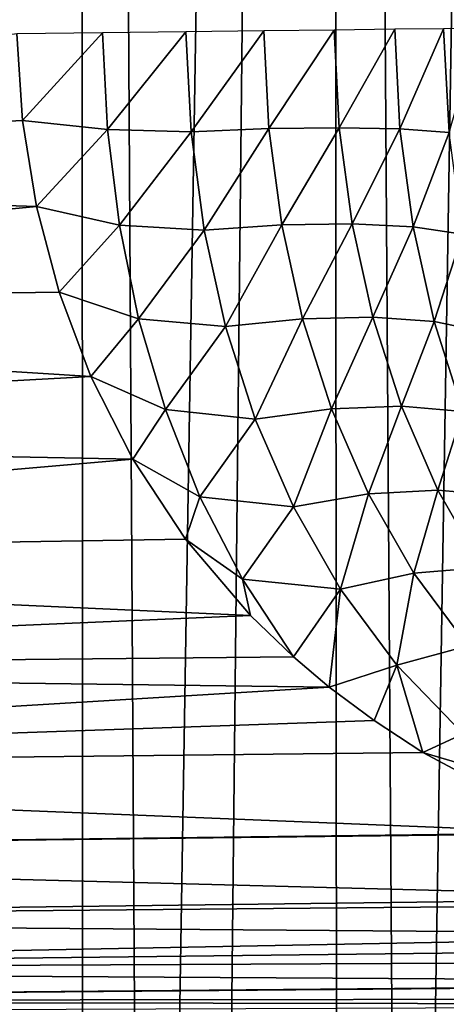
# Model space of a CAD drawing. Header units: millimetres. Extents: x -110 to 110, y 0 to 80.
# Tile 360 of 439: x 67.528 to 68.398, y 51.949 to 53.96. Entities that reach past the tile are written whole.
import ezdxf

# ---------------------------------------------------------------- set-up
doc = ezdxf.new("R2010")
doc.units = ezdxf.units.MM
doc.header["$LTSCALE"] = 59.460957
for name, color, linetype in [('142', 7, 'CONTINUOUS'), ('234', 7, 'CONTINUOUS'), ('235', 7, 'CONTINUOUS'), ('29', 7, 'CONTINUOUS'), ('53', 7, 'CONTINUOUS'), ('6', 7, 'CONTINUOUS')]:
    doc.layers.add(name, color=color, linetype=linetype)

msp = doc.modelspace()

# ---------------------------------------------------------------- linework, layer by layer
at = {"layer": '142', "color": 7, "linetype": 'CONTINUOUS'}
for points in [[(67.5334, 53.7538, 49.9922), (67.5218, 53.9305, 50), (65.4213, 53.649, 49.9801), (67.5334, 53.7538, 49.9922)], [(67.5619, 53.5778, 49.9686), (67.5334, 53.7538, 49.9922), (65.4213, 53.649, 49.9801), (67.5619, 53.5778, 49.9686)], [(65.4213, 53.3728, 49.9207), (67.5619, 53.5778, 49.9686), (65.4213, 53.649, 49.9801), (65.4213, 53.3728, 49.9207)], [(67.608, 53.4031, 49.9292), (67.5619, 53.5778, 49.9686), (65.4213, 53.3728, 49.9207), (67.608, 53.4031, 49.9292)], [(67.6729, 53.2307, 49.8736), (67.608, 53.4031, 49.9292), (65.4213, 53.3728, 49.9207), (67.6729, 53.2307, 49.8736)], [(65.4213, 53.1078, 49.823), (67.6729, 53.2307, 49.8736), (65.4213, 53.3728, 49.9207), (65.4213, 53.1078, 49.823)], [(67.7581, 53.0621, 49.8016), (67.6729, 53.2307, 49.8736), (65.4213, 53.1078, 49.823), (67.7581, 53.0621, 49.8016)], [(65.4213, 52.8592, 49.6889), (67.7581, 53.0621, 49.8016), (65.4213, 53.1078, 49.823), (65.4213, 52.8592, 49.6889)], [(67.8659, 52.8988, 49.7133), (67.7581, 53.0621, 49.8016), (65.4213, 52.8592, 49.6889), (67.8659, 52.8988, 49.7133)], [(67.9986, 52.7427, 49.6091), (67.8659, 52.8988, 49.7133), (65.4213, 52.8592, 49.6889), (67.9986, 52.7427, 49.6091)], [(65.4213, 52.6319, 49.5211), (67.9986, 52.7427, 49.6091), (65.4213, 52.8592, 49.6889), (65.4213, 52.6319, 49.5211)], [(68.0859, 52.6586, 49.5434), (67.9986, 52.7427, 49.6091), (65.4213, 52.6319, 49.5211), (68.0859, 52.6586, 49.5434)], [(68.1589, 52.5967, 49.4903), (68.0859, 52.6586, 49.5434), (65.4213, 52.6319, 49.5211), (68.1589, 52.5967, 49.4903)], [(65.4213, 52.4306, 49.323), (68.1589, 52.5967, 49.4903), (65.4213, 52.6319, 49.5211), (65.4213, 52.4306, 49.323)], [(68.2503, 52.5283, 49.4261), (68.1589, 52.5967, 49.4903), (65.4213, 52.4306, 49.323), (68.2503, 52.5283, 49.4261)], [(68.3497, 52.4635, 49.3593), (68.2503, 52.5283, 49.4261), (65.4213, 52.4306, 49.323), (68.3497, 52.4635, 49.3593)], [(68.6574, 52.2991, 49.157), (68.3497, 52.4635, 49.3593), (65.4213, 52.4306, 49.323), (68.6574, 52.2991, 49.157)], [(65.4213, 52.2592, 49.0985), (68.6574, 52.2991, 49.157), (65.4213, 52.4306, 49.323), (65.4213, 52.2592, 49.0985)], [(68.6609, 52.2975, 49.1548), (68.6574, 52.2991, 49.157), (65.4213, 52.2592, 49.0985), (68.6609, 52.2975, 49.1548)], [(68.9856, 52.1655, 48.9406), (68.6609, 52.2975, 49.1548), (65.4213, 52.2592, 49.0985), (68.9856, 52.1655, 48.9406)], [(65.4213, 52.1211, 48.8521), (68.9856, 52.1655, 48.9406), (65.4213, 52.2592, 49.0985), (65.4213, 52.1211, 48.8521)], [(69.0192, 52.1538, 48.9183), (68.9856, 52.1655, 48.9406), (65.4213, 52.1211, 48.8521), (69.0192, 52.1538, 48.9183)], [(69.2191, 52.0915, 48.7862), (69.0192, 52.1538, 48.9183), (65.4213, 52.1211, 48.8521), (69.2191, 52.0915, 48.7862)], [(65.4213, 52.0191, 48.5887), (69.2191, 52.0915, 48.7862), (65.4213, 52.1211, 48.8521), (65.4213, 52.0191, 48.5887)], [(69.3203, 52.0643, 48.7192), (69.2191, 52.0915, 48.7862), (65.4213, 52.0191, 48.5887), (69.3203, 52.0643, 48.7192)], [(69.4304, 52.0378, 48.6462), (69.3203, 52.0643, 48.7192), (65.4213, 52.0191, 48.5887), (69.4304, 52.0378, 48.6462)], [(69.6512, 51.9939, 48.4997), (69.4304, 52.0378, 48.6462), (65.4213, 52.0191, 48.5887), (69.6512, 51.9939, 48.4997)], [(65.4213, 51.9552, 48.3135), (69.6512, 51.9939, 48.4997), (65.4213, 52.0191, 48.5887), (65.4213, 51.9552, 48.3135)], [(69.6609, 51.9923, 48.4933), (69.6512, 51.9939, 48.4997), (65.4213, 51.9552, 48.3135), (69.6609, 51.9923, 48.4933)], [(69.8797, 51.961, 48.3479), (69.6609, 51.9923, 48.4933), (65.4213, 51.9552, 48.3135), (69.8797, 51.961, 48.3479)], [(70.0053, 51.948, 48.2645), (69.8797, 51.961, 48.3479), (65.4213, 51.9552, 48.3135), (70.0053, 51.948, 48.2645)], [(65.4213, 51.9308, 48.0349), (70.0053, 51.948, 48.2645), (65.4213, 51.9552, 48.3135), (65.4213, 51.9308, 48.0349)]]:
    msp.add_3dface(points, dxfattribs=at)
at = {"layer": '234', "color": 7, "linetype": 'CONTINUOUS'}
for points in [[(68.432, 52.5013, 49.4079), (68.3497, 52.4635, 49.3593), (68.7658, 52.34, 49.2309), (68.432, 52.5013, 49.4079)], [(68.3497, 52.4635, 49.3593), (68.6574, 52.2991, 49.157), (68.7658, 52.34, 49.2309), (68.3497, 52.4635, 49.3593)]]:
    msp.add_3dface(points, dxfattribs=at)
at = {"layer": '235', "color": 7, "linetype": 'CONTINUOUS'}
for points in [[(67.5218, 53.9305, 50), (67.5334, 53.7538, 49.9922), (67.6967, 53.9326, 50.0154), (67.5218, 53.9305, 50)], [(67.6967, 53.9326, 50.0154), (67.5334, 53.7538, 49.9922), (67.7065, 53.7355, 50.0051), (67.6967, 53.9326, 50.0154)], [(67.6967, 53.9326, 50.0154), (67.7065, 53.7355, 50.0051), (67.8664, 53.9347, 50.0613), (67.6967, 53.9326, 50.0154)], [(67.8664, 53.9347, 50.0613), (67.7065, 53.7355, 50.0051), (67.8771, 53.7309, 50.0498), (67.8664, 53.9347, 50.0613)], [(67.8664, 53.9347, 50.0613), (67.8771, 53.7309, 50.0498), (68.0255, 53.9367, 50.1361), (67.8664, 53.9347, 50.0613)], [(68.0255, 53.9367, 50.1361), (67.8771, 53.7309, 50.0498), (68.0359, 53.7372, 50.1249), (68.0255, 53.9367, 50.1361)], [(68.0255, 53.9367, 50.1361), (68.0359, 53.7372, 50.1249), (68.169, 53.9385, 50.2377), (68.0255, 53.9367, 50.1361)], [(68.169, 53.9385, 50.2377), (68.0359, 53.7372, 50.1249), (68.1794, 53.739, 50.2265), (68.169, 53.9385, 50.2377)], [(68.169, 53.9385, 50.2377), (68.1794, 53.739, 50.2265), (68.2924, 53.94, 50.3628), (68.169, 53.9385, 50.2377)], [(68.2924, 53.94, 50.3628), (68.1794, 53.739, 50.2265), (68.3031, 53.7364, 50.3514), (68.2924, 53.94, 50.3628)], [(68.2924, 53.94, 50.3628), (68.3031, 53.7364, 50.3514), (68.3921, 53.9412, 50.5076), (68.2924, 53.94, 50.3628)], [(68.3921, 53.9412, 50.5076), (68.3031, 53.7364, 50.3514), (68.4032, 53.7294, 50.4957), (68.3921, 53.9412, 50.5076)], [(68.4645, 53.9421, 50.6667), (68.3921, 53.9412, 50.5076), (68.4032, 53.7294, 50.4957), (68.4645, 53.9421, 50.6667)], [(67.5334, 53.7538, 49.9922), (67.5619, 53.5778, 49.9686), (67.7065, 53.7355, 50.0051), (67.5334, 53.7538, 49.9922)], [(67.7065, 53.7355, 50.0051), (67.5619, 53.5778, 49.9686), (67.7309, 53.5402, 49.9744), (67.7065, 53.7355, 50.0051)], [(67.7065, 53.7355, 50.0051), (67.7309, 53.5402, 49.9744), (67.8771, 53.7309, 50.0498), (67.7065, 53.7355, 50.0051)], [(67.8771, 53.7309, 50.0498), (67.7309, 53.5402, 49.9744), (67.904, 53.5296, 50.0157), (67.8771, 53.7309, 50.0498)], [(67.8771, 53.7309, 50.0498), (67.904, 53.5296, 50.0157), (68.0359, 53.7372, 50.1249), (67.8771, 53.7309, 50.0498)], [(68.0359, 53.7372, 50.1249), (67.904, 53.5296, 50.0157), (68.0623, 53.5404, 50.0916), (68.0359, 53.7372, 50.1249)], [(68.0359, 53.7372, 50.1249), (68.0623, 53.5404, 50.0916), (68.1794, 53.739, 50.2265), (68.0359, 53.7372, 50.1249)], [(68.1794, 53.739, 50.2265), (68.0623, 53.5404, 50.0916), (68.2057, 53.5426, 50.1932), (68.1794, 53.739, 50.2265)], [(68.1794, 53.739, 50.2265), (68.2057, 53.5426, 50.1932), (68.3031, 53.7364, 50.3514), (68.1794, 53.739, 50.2265)], [(68.3031, 53.7364, 50.3514), (68.2057, 53.5426, 50.1932), (68.3299, 53.5364, 50.3175), (68.3031, 53.7364, 50.3514)], [(68.3031, 53.7364, 50.3514), (68.3299, 53.5364, 50.3175), (68.4032, 53.7294, 50.4957), (68.3031, 53.7364, 50.3514)], [(68.4032, 53.7294, 50.4957), (68.3299, 53.5364, 50.3175), (68.431, 53.5218, 50.4606), (68.4032, 53.7294, 50.4957)], [(67.5619, 53.5778, 49.9686), (67.608, 53.4031, 49.9292), (67.7309, 53.5402, 49.9744), (67.5619, 53.5778, 49.9686)], [(67.7309, 53.5402, 49.9744), (67.608, 53.4031, 49.9292), (67.7702, 53.3489, 49.9238), (67.7309, 53.5402, 49.9744)], [(67.7309, 53.5402, 49.9744), (67.7702, 53.3489, 49.9238), (67.904, 53.5296, 50.0157), (67.7309, 53.5402, 49.9744)], [(67.904, 53.5296, 50.0157), (67.9476, 53.3333, 49.9597), (68.0623, 53.5404, 50.0916), (67.904, 53.5296, 50.0157)], [(68.0623, 53.5404, 50.0916), (67.9476, 53.3333, 49.9597), (68.1047, 53.3489, 50.037), (68.0623, 53.5404, 50.0916)], [(68.0623, 53.5404, 50.0916), (68.1047, 53.3489, 50.037), (68.2057, 53.5426, 50.1932), (68.0623, 53.5404, 50.0916)], [(68.2057, 53.5426, 50.1932), (68.1047, 53.3489, 50.037), (68.2479, 53.3522, 50.1389), (68.2057, 53.5426, 50.1932)], [(68.2057, 53.5426, 50.1932), (68.2479, 53.3522, 50.1389), (68.3299, 53.5364, 50.3175), (68.2057, 53.5426, 50.1932)], [(67.904, 53.5296, 50.0157), (67.7702, 53.3489, 49.9238), (67.9476, 53.3333, 49.9597), (67.904, 53.5296, 50.0157)], [(68.3299, 53.5364, 50.3175), (68.2479, 53.3522, 50.1389), (68.3727, 53.3431, 50.2624), (68.3299, 53.5364, 50.3175)], [(68.3299, 53.5364, 50.3175), (68.3727, 53.3431, 50.2624), (68.431, 53.5218, 50.4606), (68.3299, 53.5364, 50.3175)], [(68.431, 53.5218, 50.4606), (68.3727, 53.3431, 50.2624), (68.4752, 53.322, 50.4036), (68.431, 53.5218, 50.4606)], [(67.608, 53.4031, 49.9292), (67.6729, 53.2307, 49.8736), (67.7702, 53.3489, 49.9238), (67.608, 53.4031, 49.9292)], [(67.7702, 53.3489, 49.9238), (67.6729, 53.2307, 49.8736), (67.8248, 53.1634, 49.8541), (67.7702, 53.3489, 49.9238)], [(67.7702, 53.3489, 49.9238), (67.8248, 53.1634, 49.8541), (67.9476, 53.3333, 49.9597), (67.7702, 53.3489, 49.9238)], [(67.9476, 53.3333, 49.9597), (68.008, 53.1442, 49.8829), (68.1047, 53.3489, 50.037), (67.9476, 53.3333, 49.9597)], [(68.1047, 53.3489, 50.037), (68.008, 53.1442, 49.8829), (68.1635, 53.1651, 49.9623), (68.1047, 53.3489, 50.037)], [(68.1047, 53.3489, 50.037), (68.1635, 53.1651, 49.9623), (68.2479, 53.3522, 50.1389), (68.1047, 53.3489, 50.037)], [(68.2479, 53.3522, 50.1389), (68.1635, 53.1651, 49.9623), (68.3061, 53.1703, 50.065), (68.2479, 53.3522, 50.1389)], [(68.2479, 53.3522, 50.1389), (68.3061, 53.1703, 50.065), (68.3727, 53.3431, 50.2624), (68.2479, 53.3522, 50.1389)], [(68.3727, 53.3431, 50.2624), (68.3061, 53.1703, 50.065), (68.4314, 53.1595, 50.1878), (68.3727, 53.3431, 50.2624)], [(68.3727, 53.3431, 50.2624), (68.4314, 53.1595, 50.1878), (68.4752, 53.322, 50.4036), (68.3727, 53.3431, 50.2624)], [(67.9476, 53.3333, 49.9597), (67.8248, 53.1634, 49.8541), (68.008, 53.1442, 49.8829), (67.9476, 53.3333, 49.9597)], [(67.6729, 53.2307, 49.8736), (67.7581, 53.0621, 49.8016), (67.8248, 53.1634, 49.8541), (67.6729, 53.2307, 49.8736)], [(67.8248, 53.1634, 49.8541), (67.7581, 53.0621, 49.8016), (67.8951, 52.9855, 49.7665), (67.8248, 53.1634, 49.8541)], [(67.8248, 53.1634, 49.8541), (67.8951, 52.9855, 49.7665), (68.008, 53.1442, 49.8829), (67.8248, 53.1634, 49.8541)], [(68.008, 53.1442, 49.8829), (68.0859, 52.9647, 49.787), (68.1635, 53.1651, 49.9623), (68.008, 53.1442, 49.8829)], [(68.1635, 53.1651, 49.9623), (68.0859, 52.9647, 49.787), (68.2389, 52.9913, 49.8695), (68.1635, 53.1651, 49.9623)], [(68.1635, 53.1651, 49.9623), (68.2389, 52.9913, 49.8695), (68.3061, 53.1703, 50.065), (68.1635, 53.1651, 49.9623)], [(68.3061, 53.1703, 50.065), (68.2389, 52.9913, 49.8695), (68.3803, 52.9991, 49.9736), (68.3061, 53.1703, 50.065)], [(68.3061, 53.1703, 50.065), (68.3803, 52.9991, 49.9736), (68.4314, 53.1595, 50.1878), (68.3061, 53.1703, 50.065)], [(68.4314, 53.1595, 50.1878), (68.3803, 52.9991, 49.9736), (68.5058, 52.9879, 50.0962), (68.4314, 53.1595, 50.1878)], [(68.008, 53.1442, 49.8829), (67.8951, 52.9855, 49.7665), (68.0859, 52.9647, 49.787), (68.008, 53.1442, 49.8829)], [(67.7581, 53.0621, 49.8016), (67.8659, 52.8988, 49.7133), (67.8951, 52.9855, 49.7665), (67.7581, 53.0621, 49.8016)], [(68.2389, 52.9913, 49.8695), (68.3313, 52.8294, 49.7607), (68.3803, 52.9991, 49.9736), (68.2389, 52.9913, 49.8695)], [(68.3803, 52.9991, 49.9736), (68.3313, 52.8294, 49.7607), (68.4707, 52.8407, 49.8672), (68.3803, 52.9991, 49.9736)], [(68.3803, 52.9991, 49.9736), (68.4707, 52.8407, 49.8672), (68.5058, 52.9879, 50.0962), (68.3803, 52.9991, 49.9736)], [(67.8951, 52.9855, 49.7665), (67.8659, 52.8988, 49.7133), (67.9817, 52.8171, 49.6626), (67.8951, 52.9855, 49.7665)], [(67.8951, 52.9855, 49.7665), (67.9817, 52.8171, 49.6626), (68.0859, 52.9647, 49.787), (67.8951, 52.9855, 49.7665)], [(68.0859, 52.9647, 49.787), (68.1819, 52.7967, 49.6741), (68.2389, 52.9913, 49.8695), (68.0859, 52.9647, 49.787)], [(68.2389, 52.9913, 49.8695), (68.1819, 52.7967, 49.6741), (68.3313, 52.8294, 49.7607), (68.2389, 52.9913, 49.8695)], [(68.0859, 52.9647, 49.787), (67.9817, 52.8171, 49.6626), (68.1819, 52.7967, 49.6741), (68.0859, 52.9647, 49.787)], [(67.8659, 52.8988, 49.7133), (67.9986, 52.7427, 49.6091), (67.9817, 52.8171, 49.6626), (67.8659, 52.8988, 49.7133)], [(68.3313, 52.8294, 49.7607), (68.4416, 52.6809, 49.6386), (68.4707, 52.8407, 49.8672), (68.3313, 52.8294, 49.7607)], [(67.9817, 52.8171, 49.6626), (68.0859, 52.6586, 49.5434), (68.1819, 52.7967, 49.6741), (67.9817, 52.8171, 49.6626)], [(67.9986, 52.7427, 49.6091), (68.0859, 52.6586, 49.5434), (67.9817, 52.8171, 49.6626), (67.9986, 52.7427, 49.6091)], [(68.1819, 52.7967, 49.6741), (68.2969, 52.6417, 49.5467), (68.3313, 52.8294, 49.7607), (68.1819, 52.7967, 49.6741)], [(68.3313, 52.8294, 49.7607), (68.2969, 52.6417, 49.5467), (68.4416, 52.6809, 49.6386), (68.3313, 52.8294, 49.7607)], [(68.0859, 52.6586, 49.5434), (68.1589, 52.5967, 49.4903), (68.1819, 52.7967, 49.6741), (68.0859, 52.6586, 49.5434)], [(68.1819, 52.7967, 49.6741), (68.1589, 52.5967, 49.4903), (68.2969, 52.6417, 49.5467), (68.1819, 52.7967, 49.6741)], [(68.2969, 52.6417, 49.5467), (68.432, 52.5013, 49.4079), (68.4416, 52.6809, 49.6386), (68.2969, 52.6417, 49.5467)], [(68.1589, 52.5967, 49.4903), (68.2503, 52.5283, 49.4261), (68.2969, 52.6417, 49.5467), (68.1589, 52.5967, 49.4903)], [(68.2503, 52.5283, 49.4261), (68.3497, 52.4635, 49.3593), (68.2969, 52.6417, 49.5467), (68.2503, 52.5283, 49.4261)], [(68.3497, 52.4635, 49.3593), (68.432, 52.5013, 49.4079), (68.2969, 52.6417, 49.5467), (68.3497, 52.4635, 49.3593)]]:
    msp.add_3dface(points, dxfattribs=at)
at = {"layer": '29', "color": 7, "linetype": 'CONTINUOUS'}
for points in [[(67.1512, 70.7052, 36.0785), (67.6498, 70.7052, 35.8372), (67.3087, 40, 35.4044), (67.1512, 70.7052, 36.0785)], [(67.3087, 40, 35.4044), (67.6498, 70.7052, 35.8372), (67.833, 40, 35.1739), (67.3087, 40, 35.4044)], [(67.6498, 70.7052, 35.8372), (68.1594, 70.7052, 35.6199), (67.833, 40, 35.1739), (67.6498, 70.7052, 35.8372)], [(67.833, 40, 35.1739), (68.1594, 70.7052, 35.6199), (68.3675, 40, 34.9681), (67.833, 40, 35.1739)], [(68.1594, 70.7052, 35.6199), (68.6786, 70.7052, 35.4268), (68.3675, 40, 34.9681), (68.1594, 70.7052, 35.6199)], [(68.3675, 40, 34.9681), (68.6786, 70.7052, 35.4268), (68.911, 40, 34.7875), (68.3675, 40, 34.9681)]]:
    msp.add_3dface(points, dxfattribs=at)
at = {"layer": '53', "color": 7, "linetype": 'CONTINUOUS'}
for points in [[(67.1512, 70.7052, -36.0785), (67.1469, 40, -35.4815), (67.6498, 70.7052, -35.8372), (67.1512, 70.7052, -36.0785)], [(67.1469, 40, -35.4815), (67.6595, 40, -35.2469), (67.6498, 70.7052, -35.8372), (67.1469, 40, -35.4815)], [(67.6498, 70.7052, -35.8372), (67.6595, 40, -35.2469), (68.1594, 70.7052, -35.6199), (67.6498, 70.7052, -35.8372)], [(67.6595, 40, -35.2469), (68.1824, 40, -35.0361), (68.1594, 70.7052, -35.6199), (67.6595, 40, -35.2469)], [(68.1594, 70.7052, -35.6199), (68.1824, 40, -35.0361), (68.6786, 70.7052, -35.4268), (68.1594, 70.7052, -35.6199)], [(68.1824, 40, -35.0361), (68.7144, 40, -34.8496), (68.6786, 70.7052, -35.4268), (68.1824, 40, -35.0361)]]:
    msp.add_3dface(points, dxfattribs=at)
at = {"layer": '6', "color": 7, "linetype": 'CONTINUOUS'}
for points in [[(110, 0, -55), (-110, 0, -55), (110, 80, -55), (110, 0, -55)], [(110, 80, -55), (-110, 0, -55), (-110, 80, -55), (110, 80, -55)]]:
    msp.add_3dface(points, dxfattribs=at)

doc.saveas('drawing.dxf')
